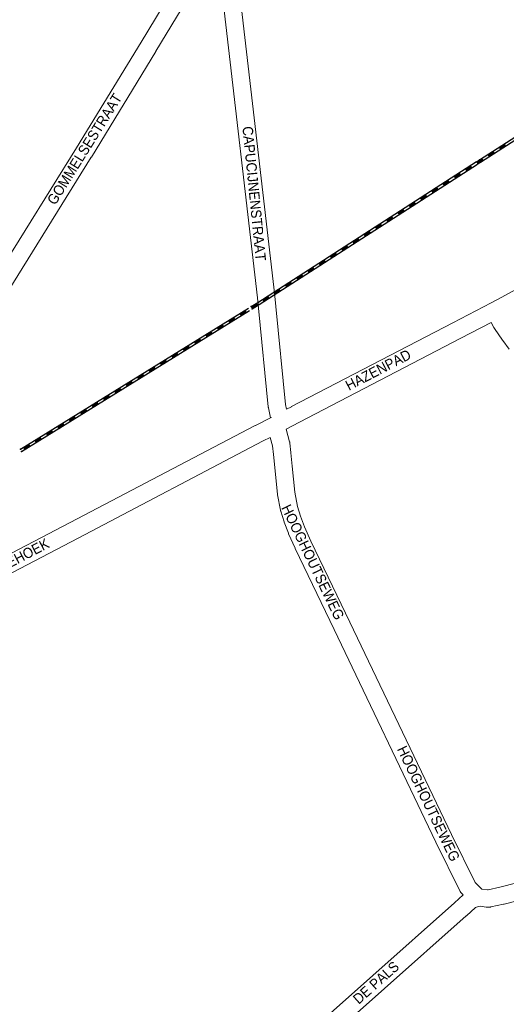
# Model space of a CAD drawing. Header units: metres. Extents: x 123819 to 142731, y 393440 to 405763.
# Tile 340 of 346: x 140474 to 140837, y 402441 to 403177. Entities that reach past the tile are written whole.
import ezdxf
from ezdxf.enums import TextEntityAlignment as Align

# ---------------------------------------------------------------- set-up
doc = ezdxf.new("R2010")
doc.units = ezdxf.units.M
doc.header["$MEASUREMENT"] = 0
for name, color, linetype, lineweight in [('gs-anno-wegen algemeen tekst', 7, 'Continuous', 0), ('gs-knt-spoorlijn', 7, 'Continuous', 30), ('gs-knt-wegen algemeen', 7, 'Continuous', 0)]:
    doc.layers.add(name, color=color, linetype=linetype, lineweight=lineweight)
doc.styles.add('Style-Arial', font='arial.ttf')

msp = doc.modelspace()

# ---------------------------------------------------------------- linework, layer by layer
at = {"layer": 'gs-knt-spoorlijn', "color": 7, "linetype": 'Continuous'}
for p, q in [((140816.94, 403071.95), (140985.09, 403180.22)), ((140817.69, 403070.05), (140985.85, 403178.33)), ((140831.62, 403081.15), (140835.82, 403083.85)), ((140831.73, 403080.98), (140835.93, 403083.69)), ((140831.83, 403080.81), (140836.04, 403083.52)), ((140831.94, 403080.64), (140836.15, 403083.35)), ((140832.05, 403080.47), (140836.25, 403083.18)), ((140832.16, 403080.31), (140836.36, 403083.01)), ((140832.27, 403080.14), (140836.47, 403082.84)), ((140832.37, 403079.97), (140836.58, 403082.68)), ((140832.48, 403079.8), (140836.69, 403082.51)), ((140814.8, 403070.32), (140819.01, 403073.03)), ((140814.91, 403070.15), (140819.11, 403072.86)), ((140815.02, 403069.98), (140819.22, 403072.69)), ((140815.13, 403069.82), (140819.33, 403072.52)), ((140815.23, 403069.65), (140819.44, 403072.35)), ((140815.34, 403069.48), (140819.55, 403072.19)), ((140823.21, 403075.73), (140827.41, 403078.44)), ((140823.32, 403075.57), (140827.52, 403078.27)), ((140823.43, 403075.4), (140827.63, 403078.1)), ((140823.53, 403075.23), (140827.74, 403077.94)), ((140823.64, 403075.06), (140827.85, 403077.77)), ((140823.75, 403074.89), (140827.95, 403077.6)), ((140823.86, 403074.72), (140828.06, 403077.43)), ((140823.97, 403074.56), (140828.17, 403077.26)), ((140824.08, 403074.39), (140828.28, 403077.1)), ((140806.39, 403064.91), (140810.6, 403067.61)), ((140806.5, 403064.74), (140810.71, 403067.44)), ((140806.61, 403064.57), (140810.81, 403067.28)), ((140806.72, 403064.4), (140810.92, 403067.11)), ((140806.83, 403064.23), (140811.03, 403066.94)), ((140806.93, 403064.07), (140811.14, 403066.77)), ((140807.04, 403063.9), (140811.25, 403066.6)), ((140807.15, 403063.73), (140811.35, 403066.44)), ((140807.26, 403063.56), (140811.46, 403066.27)), ((140815.45, 403069.31), (140819.65, 403072.02)), ((140815.56, 403069.14), (140819.76, 403071.85)), ((140815.67, 403068.97), (140819.87, 403071.68)), ((140797.99, 403059.49), (140802.19, 403062.2)), ((140798.09, 403059.32), (140802.3, 403062.03)), ((140798.2, 403059.16), (140802.41, 403061.86)), ((140798.31, 403058.99), (140802.51, 403061.7)), ((140798.42, 403058.82), (140802.62, 403061.53)), ((140798.53, 403058.65), (140802.73, 403061.36)), ((140798.63, 403058.48), (140802.84, 403061.19)), ((140798.74, 403058.32), (140802.95, 403061.02)), ((140798.85, 403058.15), (140803.06, 403060.85)), ((140781.17, 403048.67), (140785.37, 403051.37)), ((140781.28, 403048.5), (140785.48, 403051.2)), ((140781.39, 403048.33), (140785.59, 403051.04)), ((140781.49, 403048.16), (140785.7, 403050.87)), ((140781.6, 403047.99), (140785.81, 403050.7)), ((140781.71, 403047.82), (140785.91, 403050.53)), ((140781.82, 403047.66), (140786.02, 403050.36)), ((140781.93, 403047.49), (140786.13, 403050.2)), ((140782.04, 403047.32), (140786.24, 403050.03)), ((140789.58, 403054.08), (140793.78, 403056.79)), ((140789.69, 403053.91), (140793.89, 403056.62)), ((140789.79, 403053.74), (140794, 403056.45)), ((140789.9, 403053.57), (140794.11, 403056.28)), ((140790.01, 403053.41), (140794.21, 403056.11)), ((140790.12, 403053.24), (140794.32, 403055.95)), ((140790.23, 403053.07), (140794.43, 403055.78)), ((140790.34, 403052.9), (140794.54, 403055.61)), ((140790.44, 403052.73), (140794.65, 403055.44)), ((140772.76, 403043.25), (140776.97, 403045.96)), ((140772.87, 403043.08), (140777.07, 403045.79)), ((140772.98, 403042.92), (140777.18, 403045.62)), ((140773.09, 403042.75), (140777.29, 403045.45)), ((140773.19, 403042.58), (140777.4, 403045.29)), ((140773.3, 403042.41), (140777.51, 403045.12)), ((140773.41, 403042.24), (140777.62, 403044.95)), ((140773.52, 403042.07), (140777.72, 403044.78)), ((140773.63, 403041.91), (140777.83, 403044.61)), ((140764.35, 403037.84), (140768.56, 403040.55)), ((140764.46, 403037.67), (140768.67, 403040.38)), ((140764.57, 403037.5), (140768.77, 403040.21)), ((140764.68, 403037.33), (140768.88, 403040.04)), ((140764.79, 403037.17), (140768.99, 403039.87)), ((140764.89, 403037), (140769.1, 403039.7)), ((140765, 403036.83), (140769.21, 403039.54)), ((140765.11, 403036.66), (140769.32, 403039.37)), ((140765.22, 403036.49), (140769.42, 403039.2)), ((140747.54, 403027.01), (140751.74, 403029.72)), ((140747.65, 403026.84), (140751.85, 403029.55)), ((140747.75, 403026.67), (140751.96, 403029.38)), ((140747.86, 403026.51), (140752.07, 403029.21)), ((140747.97, 403026.34), (140752.17, 403029.05)), ((140748.08, 403026.17), (140752.28, 403028.88)), ((140748.19, 403026), (140752.39, 403028.71)), ((140748.3, 403025.83), (140752.5, 403028.54)), ((140748.4, 403025.67), (140752.61, 403028.37)), ((140755.95, 403032.42), (140760.15, 403035.13)), ((140756.05, 403032.26), (140760.26, 403034.96)), ((140756.16, 403032.09), (140760.37, 403034.8)), ((140756.27, 403031.92), (140760.47, 403034.63)), ((140756.38, 403031.75), (140760.58, 403034.46)), ((140756.49, 403031.58), (140760.69, 403034.29)), ((140756.6, 403031.42), (140760.8, 403034.12)), ((140756.7, 403031.25), (140760.91, 403033.95)), ((140756.81, 403031.08), (140761.02, 403033.79)), ((140739.13, 403021.6), (140743.33, 403024.3)), ((140739.24, 403021.43), (140743.44, 403024.14)), ((140739.35, 403021.26), (140743.55, 403023.97)), ((140739.45, 403021.09), (140743.66, 403023.8)), ((140739.56, 403020.92), (140743.77, 403023.63)), ((140739.67, 403020.76), (140743.88, 403023.46)), ((140739.78, 403020.59), (140743.98, 403023.3)), ((140739.89, 403020.42), (140744.09, 403023.13)), ((140740, 403020.25), (140744.2, 403022.96)), ((140722.31, 403010.77), (140726.52, 403013.48)), ((140722.42, 403010.6), (140726.63, 403013.31)), ((140730.72, 403016.18), (140734.93, 403018.89)), ((140730.83, 403016.02), (140735.03, 403018.72)), ((140730.94, 403015.85), (140735.14, 403018.55)), ((140731.05, 403015.68), (140735.25, 403018.39)), ((140731.15, 403015.51), (140735.36, 403018.22)), ((140731.26, 403015.34), (140735.47, 403018.05)), ((140731.37, 403015.18), (140735.58, 403017.88)), ((140731.48, 403015.01), (140735.68, 403017.71)), ((140731.59, 403014.84), (140735.79, 403017.55)), ((140713.91, 403005.36), (140718.11, 403008.06)), ((140714.01, 403005.19), (140718.22, 403007.9)), ((140714.12, 403005.02), (140718.33, 403007.73)), ((140714.23, 403004.85), (140718.43, 403007.56)), ((140714.34, 403004.68), (140718.54, 403007.39)), ((140714.45, 403004.52), (140718.65, 403007.22)), ((140714.56, 403004.35), (140718.76, 403007.05)), ((140714.66, 403004.18), (140718.87, 403006.89)), ((140714.77, 403004.01), (140718.98, 403006.72)), ((140722.53, 403010.43), (140726.73, 403013.14)), ((140722.64, 403010.27), (140726.84, 403012.97)), ((140722.75, 403010.1), (140726.95, 403012.8)), ((140722.86, 403009.93), (140727.06, 403012.64)), ((140722.96, 403009.76), (140727.17, 403012.47)), ((140723.07, 403009.59), (140727.28, 403012.3)), ((140723.18, 403009.43), (140727.38, 403012.13)), ((140705.5, 402999.94), (140709.7, 403002.65)), ((140705.61, 402999.78), (140709.81, 403002.48)), ((140705.71, 402999.61), (140709.92, 403002.31)), ((140705.82, 402999.44), (140710.03, 403002.15)), ((140705.93, 402999.27), (140710.14, 403001.98)), ((140706.04, 402999.1), (140710.24, 403001.81)), ((140706.15, 402998.93), (140710.35, 403001.64)), ((140706.26, 402998.77), (140710.46, 403001.47)), ((140706.36, 402998.6), (140710.57, 403001.3)), ((140688.68, 402989.12), (140692.89, 402991.82)), ((140688.79, 402988.95), (140692.99, 402991.65)), ((140688.9, 402988.78), (140693.1, 402991.49)), ((140689.01, 402988.61), (140693.21, 402991.32)), ((140689.12, 402988.44), (140693.32, 402991.15)), ((140697.09, 402994.53), (140701.29, 402997.24)), ((140697.2, 402994.36), (140701.4, 402997.07)), ((140697.31, 402994.19), (140701.51, 402996.9)), ((140697.42, 402994.03), (140701.62, 402996.73)), ((140697.52, 402993.86), (140701.73, 402996.56)), ((140697.63, 402993.69), (140701.84, 402996.4)), ((140697.74, 402993.52), (140701.94, 402996.23)), ((140697.85, 402993.35), (140702.05, 402996.06)), ((140697.96, 402993.18), (140702.16, 402995.89)), ((140680.27, 402983.7), (140684.48, 402986.41)), ((140680.38, 402983.53), (140684.59, 402986.24)), ((140680.49, 402983.37), (140684.69, 402986.07)), ((140680.6, 402983.2), (140684.8, 402985.9)), ((140680.71, 402983.03), (140684.91, 402985.74)), ((140680.82, 402982.86), (140685.02, 402985.57)), ((140680.92, 402982.69), (140685.13, 402985.4)), ((140681.03, 402982.53), (140685.24, 402985.23)), ((140681.14, 402982.36), (140685.34, 402985.06)), ((140689.22, 402988.28), (140693.43, 402990.98)), ((140689.33, 402988.11), (140693.54, 402990.81)), ((140689.44, 402987.94), (140693.64, 402990.65)), ((140689.55, 402987.77), (140693.75, 402990.48)), ((140671.87, 402978.29), (140676.07, 402981)), ((140671.97, 402978.12), (140676.18, 402980.83)), ((140672.08, 402977.95), (140676.29, 402980.66)), ((140672.19, 402977.78), (140676.4, 402980.49)), ((140672.3, 402977.62), (140676.5, 402980.32)), ((140672.41, 402977.45), (140676.61, 402980.15)), ((140672.52, 402977.28), (140676.72, 402979.99)), ((140672.62, 402977.11), (140676.83, 402979.82)), ((140672.73, 402976.94), (140676.94, 402979.65)), ((140655.05, 402967.46), (140659.25, 402970.17)), ((140655.16, 402967.29), (140659.36, 402970)), ((140655.27, 402967.13), (140659.47, 402969.83)), ((140655.38, 402966.96), (140659.58, 402969.66)), ((140655.48, 402966.79), (140659.69, 402969.5)), ((140655.59, 402966.62), (140659.8, 402969.33)), ((140655.7, 402966.45), (140659.9, 402969.16)), ((140663.46, 402972.88), (140667.66, 402975.58)), ((140663.57, 402972.71), (140667.77, 402975.41)), ((140663.68, 402972.54), (140667.88, 402975.25)), ((140663.78, 402972.37), (140667.99, 402975.08)), ((140663.89, 402972.2), (140668.1, 402974.91)), ((140664, 402972.03), (140668.2, 402974.74)), ((140664.11, 402971.87), (140668.31, 402974.57)), ((140664.22, 402971.7), (140668.42, 402974.41)), ((140664.32, 402971.53), (140668.53, 402974.24)), ((140646.6, 402962.14), (140650.85, 402964.78)), ((140646.71, 402961.97), (140650.96, 402964.61)), ((140646.81, 402961.8), (140651.06, 402964.44)), ((140646.92, 402961.63), (140651.17, 402964.26)), ((140647.02, 402961.46), (140651.27, 402964.09)), ((140647.13, 402961.29), (140651.38, 402963.92)), ((140647.23, 402961.12), (140651.48, 402963.75)), ((140647.34, 402960.95), (140651.59, 402963.58)), ((140647.44, 402960.78), (140651.69, 402963.41)), ((140655.81, 402966.28), (140660.01, 402968.99)), ((140655.92, 402966.12), (140660.12, 402968.82)), ((140474.49, 402855.75), (140644.5, 402961.09)), ((140475.24, 402853.86), (140645.25, 402959.2)), ((140638.1, 402956.87), (140642.35, 402959.51)), ((140638.2, 402956.7), (140642.45, 402959.34)), ((140638.31, 402956.53), (140642.56, 402959.17)), ((140638.42, 402956.36), (140642.67, 402959)), ((140638.52, 402956.19), (140642.77, 402958.83)), ((140638.63, 402956.02), (140642.88, 402958.66)), ((140638.73, 402955.85), (140642.98, 402958.49)), ((140638.84, 402955.68), (140643.09, 402958.32)), ((140638.94, 402955.51), (140643.19, 402958.15)), ((140621.1, 402946.34), (140625.35, 402948.97)), ((140621.2, 402946.17), (140625.45, 402948.8)), ((140621.31, 402946), (140625.56, 402948.63)), ((140621.41, 402945.83), (140625.66, 402948.46)), ((140621.52, 402945.66), (140625.77, 402948.29)), ((140621.62, 402945.49), (140625.88, 402948.12)), ((140621.73, 402945.32), (140625.98, 402947.95)), ((140621.84, 402945.15), (140626.09, 402947.78)), ((140621.94, 402944.98), (140626.19, 402947.61)), ((140629.6, 402951.61), (140633.85, 402954.24)), ((140629.7, 402951.44), (140633.95, 402954.07)), ((140629.81, 402951.27), (140634.06, 402953.9)), ((140629.91, 402951.1), (140634.17, 402953.73)), ((140630.02, 402950.93), (140634.27, 402953.56)), ((140630.13, 402950.76), (140634.38, 402953.39)), ((140630.23, 402950.59), (140634.48, 402953.22)), ((140630.34, 402950.42), (140634.59, 402953.05)), ((140630.44, 402950.25), (140634.69, 402952.88)), ((140612.6, 402941.07), (140616.85, 402943.71)), ((140612.7, 402940.9), (140616.95, 402943.54)), ((140612.81, 402940.73), (140617.06, 402943.37)), ((140612.91, 402940.56), (140617.16, 402943.2)), ((140613.02, 402940.39), (140617.27, 402943.03)), ((140613.12, 402940.22), (140617.37, 402942.86)), ((140613.23, 402940.05), (140617.48, 402942.69)), ((140613.33, 402939.88), (140617.59, 402942.52)), ((140613.44, 402939.71), (140617.69, 402942.35)), ((140595.6, 402930.54), (140599.85, 402933.17)), ((140595.7, 402930.37), (140599.95, 402933)), ((140595.81, 402930.2), (140600.06, 402932.83)), ((140595.91, 402930.03), (140600.16, 402932.66)), ((140596.02, 402929.86), (140600.27, 402932.49)), ((140596.12, 402929.69), (140600.37, 402932.32)), ((140604.1, 402935.81), (140608.35, 402938.44)), ((140604.2, 402935.64), (140608.45, 402938.27)), ((140604.31, 402935.47), (140608.56, 402938.1)), ((140604.41, 402935.3), (140608.66, 402937.93)), ((140604.52, 402935.13), (140608.77, 402937.76)), ((140604.62, 402934.96), (140608.87, 402937.59)), ((140604.73, 402934.79), (140608.98, 402937.42)), ((140604.83, 402934.62), (140609.08, 402937.25)), ((140604.94, 402934.45), (140609.19, 402937.08)), ((140587.1, 402925.27), (140591.35, 402927.91)), ((140587.2, 402925.1), (140591.45, 402927.74)), ((140587.31, 402924.93), (140591.56, 402927.57)), ((140587.41, 402924.76), (140591.66, 402927.4)), ((140587.52, 402924.59), (140591.77, 402927.23)), ((140587.62, 402924.42), (140591.87, 402927.06)), ((140587.73, 402924.25), (140591.98, 402926.89)), ((140587.83, 402924.08), (140592.08, 402926.72)), ((140587.94, 402923.91), (140592.19, 402926.55)), ((140596.23, 402929.52), (140600.48, 402932.15)), ((140596.33, 402929.35), (140600.58, 402931.98)), ((140596.44, 402929.18), (140600.69, 402931.81)), ((140578.6, 402920.01), (140582.85, 402922.64)), ((140578.7, 402919.84), (140582.95, 402922.47)), ((140578.81, 402919.67), (140583.06, 402922.3)), ((140578.91, 402919.5), (140583.16, 402922.13)), ((140579.02, 402919.33), (140583.27, 402921.96)), ((140579.12, 402919.16), (140583.37, 402921.79)), ((140579.23, 402918.99), (140583.48, 402921.62)), ((140579.33, 402918.82), (140583.58, 402921.45)), ((140579.44, 402918.65), (140583.69, 402921.28)), ((140561.59, 402909.47), (140565.84, 402912.11)), ((140561.7, 402909.3), (140565.95, 402911.94)), ((140561.8, 402909.13), (140566.06, 402911.77)), ((140561.91, 402908.96), (140566.16, 402911.6)), ((140562.02, 402908.79), (140566.27, 402911.43)), ((140562.12, 402908.62), (140566.37, 402911.26)), ((140562.23, 402908.45), (140566.48, 402911.09)), ((140562.33, 402908.28), (140566.58, 402910.92)), ((140562.44, 402908.11), (140566.69, 402910.75)), ((140570.09, 402914.74), (140574.35, 402917.37)), ((140570.2, 402914.57), (140574.45, 402917.2)), ((140570.31, 402914.4), (140574.56, 402917.03)), ((140570.41, 402914.23), (140574.66, 402916.86)), ((140570.52, 402914.06), (140574.77, 402916.69)), ((140570.62, 402913.89), (140574.87, 402916.52)), ((140570.73, 402913.72), (140574.98, 402916.35)), ((140570.83, 402913.55), (140575.08, 402916.18)), ((140570.94, 402913.38), (140575.19, 402916.01)), ((140553.09, 402904.21), (140557.34, 402906.84)), ((140553.2, 402904.04), (140557.45, 402906.67)), ((140553.3, 402903.87), (140557.55, 402906.5)), ((140553.41, 402903.7), (140557.66, 402906.33)), ((140553.52, 402903.53), (140557.77, 402906.16)), ((140553.62, 402903.36), (140557.87, 402905.99)), ((140553.73, 402903.19), (140557.98, 402905.82)), ((140553.83, 402903.02), (140558.08, 402905.65)), ((140553.94, 402902.85), (140558.19, 402905.48)), ((140536.09, 402893.67), (140540.34, 402896.31)), ((140536.2, 402893.5), (140540.45, 402896.14)), ((140536.3, 402893.33), (140540.55, 402895.97)), ((140536.41, 402893.16), (140540.66, 402895.8)), ((140536.51, 402892.99), (140540.76, 402895.63)), ((140544.59, 402898.94), (140548.84, 402901.57)), ((140544.7, 402898.77), (140548.95, 402901.4)), ((140544.8, 402898.6), (140549.05, 402901.23)), ((140544.91, 402898.43), (140549.16, 402901.06)), ((140545.01, 402898.26), (140549.26, 402900.89)), ((140545.12, 402898.09), (140549.37, 402900.72)), ((140545.23, 402897.92), (140549.48, 402900.55)), ((140545.33, 402897.75), (140549.58, 402900.38)), ((140545.44, 402897.58), (140549.69, 402900.21)), ((140527.59, 402888.4), (140531.84, 402891.04)), ((140527.7, 402888.23), (140531.95, 402890.87)), ((140527.8, 402888.06), (140532.05, 402890.7)), ((140527.91, 402887.89), (140532.16, 402890.53)), ((140528.01, 402887.72), (140532.26, 402890.36)), ((140528.12, 402887.55), (140532.37, 402890.19)), ((140528.22, 402887.38), (140532.47, 402890.02)), ((140528.33, 402887.21), (140532.58, 402889.85)), ((140528.43, 402887.04), (140532.68, 402889.68)), ((140536.62, 402892.82), (140540.87, 402895.46)), ((140536.72, 402892.65), (140540.97, 402895.29)), ((140536.83, 402892.48), (140541.08, 402895.12)), ((140536.94, 402892.31), (140541.19, 402894.95)), ((140519.09, 402883.14), (140523.34, 402885.77)), ((140519.2, 402882.97), (140523.45, 402885.6)), ((140519.3, 402882.8), (140523.55, 402885.43)), ((140519.41, 402882.63), (140523.66, 402885.26)), ((140519.51, 402882.46), (140523.76, 402885.09)), ((140519.62, 402882.29), (140523.87, 402884.92)), ((140519.72, 402882.12), (140523.97, 402884.75)), ((140519.83, 402881.95), (140524.08, 402884.58)), ((140519.93, 402881.78), (140524.18, 402884.41)), ((140502.09, 402872.6), (140506.34, 402875.24)), ((140502.2, 402872.43), (140506.45, 402875.07)), ((140502.3, 402872.26), (140506.55, 402874.9)), ((140502.41, 402872.09), (140506.66, 402874.73)), ((140502.51, 402871.92), (140506.76, 402874.56)), ((140502.62, 402871.75), (140506.87, 402874.39)), ((140502.72, 402871.58), (140506.97, 402874.22)), ((140502.83, 402871.41), (140507.08, 402874.05)), ((140502.93, 402871.24), (140507.18, 402873.88)), ((140510.59, 402877.87), (140514.84, 402880.5)), ((140510.7, 402877.7), (140514.95, 402880.33)), ((140510.8, 402877.53), (140515.05, 402880.16)), ((140510.91, 402877.36), (140515.16, 402879.99)), ((140511.01, 402877.19), (140515.26, 402879.82)), ((140511.12, 402877.02), (140515.37, 402879.65)), ((140511.22, 402876.85), (140515.47, 402879.48)), ((140511.33, 402876.68), (140515.58, 402879.31)), ((140511.43, 402876.51), (140515.68, 402879.14)), ((140493.59, 402867.34), (140497.84, 402869.97)), ((140493.7, 402867.17), (140497.95, 402869.8)), ((140493.8, 402867), (140498.05, 402869.63)), ((140493.91, 402866.83), (140498.16, 402869.46)), ((140494.01, 402866.66), (140498.26, 402869.29)), ((140494.12, 402866.49), (140498.37, 402869.12)), ((140494.22, 402866.32), (140498.47, 402868.95)), ((140494.33, 402866.15), (140498.58, 402868.78)), ((140494.43, 402865.98), (140498.68, 402868.61)), ((140476.59, 402856.8), (140480.84, 402859.44)), ((140476.69, 402856.63), (140480.94, 402859.27)), ((140476.8, 402856.46), (140481.05, 402859.1)), ((140476.9, 402856.29), (140481.15, 402858.93)), ((140477.01, 402856.12), (140481.26, 402858.76)), ((140485.09, 402862.07), (140489.34, 402864.7)), ((140485.19, 402861.9), (140489.44, 402864.53)), ((140485.3, 402861.73), (140489.55, 402864.36)), ((140485.41, 402861.56), (140489.66, 402864.19)), ((140485.51, 402861.39), (140489.76, 402864.02)), ((140485.62, 402861.22), (140489.87, 402863.85)), ((140485.72, 402861.05), (140489.97, 402863.68)), ((140485.83, 402860.88), (140490.08, 402863.51)), ((140485.93, 402860.71), (140490.18, 402863.34)), ((140477.12, 402855.95), (140481.37, 402858.59)), ((140477.22, 402855.78), (140481.47, 402858.42)), ((140477.33, 402855.61), (140481.58, 402858.25)), ((140477.43, 402855.44), (140481.68, 402858.08))]:
    msp.add_line(p, q, dxfattribs=at)
at = {"layer": 'gs-knt-spoorlijn', "color": 7, "linetype": 'Continuous', "flags": 128}
for points in [[(140646.62, 402962.4), (140651.47, 402965.41), (140814.83, 403070.59)], [(140647.38, 402960.52), (140652.54, 402963.72), (140815.59, 403068.7)]]:
    msp.add_lwpolyline(points, dxfattribs=at)
at = {"layer": 'gs-knt-spoorlijn', "color": 7, "linetype": 'Continuous'}
for p in [(140816.94, 403071.95), (140817.69, 403070.05), (140646.62, 402962.4), (140647.38, 402960.52), (140474.49, 402855.75), (140475.24, 402853.86)]:
    msp.add_point(p, dxfattribs=at)
at = {"layer": 'gs-knt-wegen algemeen', "color": 7, "linetype": 'Continuous', "flags": 128}
for points in [[(140621.9, 403223.1), (140619.74, 403222.26), (140617.06, 403220.46), (140616.01, 403219.43), (140614.09, 403216.72), (140575.55, 403152.93), (140575.53, 403152.91), (140527.3, 403073.9), (140527.27, 403073.85), (140450.29, 402950.19), (140450.13, 402949.95), (140449.96, 402949.72), (140449.79, 402949.49), (140445.29, 402944.02), (140445.09, 402943.79), (140444.88, 402943.57), (140444.65, 402943.36), (140444.42, 402943.16), (140441.91, 402941.07), (140441.8, 402940.97), (140421.07, 402924.51)], [(140439.46, 402957.43), (140516.2, 403080.71), (140564.41, 403159.68), (140603.07, 403223.66)], [(140635.08, 403222.55), (140635.61, 403218.04), (140635.62, 403217.99), (140638.57, 403191.43), (140664.34, 402970.27), (140664.36, 402970.06), (140665.02, 402962.27), (140672.3, 402889.06), (140673.06, 402885.51)], [(140673.06, 402885.51), (140676.69, 402887.46), (140676.75, 402887.49), (140797.09, 402950.18), (140797.11, 402950.19), (140825.68, 402964.94), (140833.69, 402969.22), (140884.69, 402997.16)], [(140825.85, 402950.37), (140803.1, 402938.63), (140682.8, 402875.96), (140672.68, 402870.54)], [(140839.06, 402930.51), (140834.39, 402936.91), (140834.3, 402937.04), (140828.24, 402945.77), (140828.07, 402946.02), (140827.92, 402946.28), (140827.78, 402946.55), (140825.85, 402950.37)], [(140276.29, 402689.83), (140297.58, 402697.07), (140328.69, 402707.84), (140345.99, 402714.98), (140376.55, 402730.22), (140413.7, 402749.75), (140413.71, 402749.76), (140511.42, 402800.85), (140649.64, 402873.41), (140649.76, 402873.46), (140661.01, 402879.09), (140661.71, 402879.44)], [(140672.68, 402870.54), (140675.3, 402861.13), (140675.37, 402860.88), (140675.42, 402860.63), (140675.47, 402860.38), (140675.5, 402860.13), (140676.31, 402853.19), (140676.32, 402853.02), (140677.22, 402843.11), (140679.21, 402823.71), (140681.15, 402812.88), (140683.47, 402805.64), (140686.48, 402797.63), (140691.24, 402787.04), (140720.27, 402726.57), (140720.27, 402726.57), (140796.17, 402567.85), (140813.91, 402531.95), (140818.7, 402526.93), (140822.94, 402526.58), (140823.49, 402526.58), (140832.29, 402528.4), (140905.48, 402547.22)], [(140660.86, 402864.46), (140655.64, 402861.85), (140517.46, 402789.32), (140517.45, 402789.32), (140419.75, 402738.22), (140382.55, 402718.66), (140382.42, 402718.6), (140351.59, 402703.23), (140351.38, 402703.13), (140351.17, 402703.03), (140333.49, 402695.74), (140333.31, 402695.67), (140333.13, 402695.6), (140301.82, 402684.76), (140301.79, 402684.75), (140301.79, 402684.75), (140301.78, 402684.75), (140278.26, 402676.75)], [(140804.79, 402522.65), (140803.81, 402523.68), (140803.61, 402523.89), (140803.43, 402524.1), (140803.26, 402524.33), (140803.1, 402524.56), (140802.95, 402524.79), (140802.81, 402525.04), (140802.68, 402525.29), (140784.48, 402562.12), (140784.44, 402562.19), (140708.53, 402720.94), (140679.47, 402781.48), (140679.4, 402781.63), (140674.52, 402792.48), (140674.44, 402792.66), (140674.36, 402792.85), (140671.22, 402801.21), (140671.16, 402801.36), (140671.11, 402801.52), (140668.62, 402809.33), (140668.54, 402809.6), (140668.47, 402809.88), (140668.41, 402810.16), (140666.35, 402821.66), (140666.31, 402821.9), (140666.29, 402822.14), (140664.26, 402841.82), (140664.25, 402841.9), (140663.36, 402851.77), (140662.63, 402858.12), (140660.86, 402864.46)], [(140908.73, 402534.61), (140835.38, 402515.75), (140835.07, 402515.68), (140825.47, 402513.7), (140825.21, 402513.65), (140824.95, 402513.61), (140824.68, 402513.58), (140824.42, 402513.57), (140824.16, 402513.56), (140822.67, 402513.56), (140822.4, 402513.57), (140822.13, 402513.58), (140817.48, 402514.39)], [(140442.12, 402197.53), (140446.23, 402201.45), (140446.37, 402201.59), (140615.45, 402353.92), (140615.48, 402353.95), (140798.48, 402516.78), (140804.79, 402522.65)], [(140817.48, 402514.39), (140816.34, 402514.07), (140813.94, 402513.38), (140807.29, 402507.2), (140807.19, 402507.1), (140624.15, 402344.24), (140455.16, 402191.98), (140450.75, 402187.76)], [(140817.48, 402514.39), (140817.48, 402514.39)], [(140817.48, 402514.39), (140817.48, 402514.39)]]:
    msp.add_lwpolyline(points, dxfattribs=at)
msp.add_lwpolyline([(140661.71, 402879.44), (140661.12, 402879.18), (140661.12, 402879.18, -0.471494), (140661.1, 402879.19), (140661.1, 402879.19), (140659.5, 402886.69), (140659.45, 402886.93), (140659.41, 402887.17), (140659.38, 402887.41), (140652.06, 402961.03), (140652.05, 402961.12), (140651.4, 402968.86), (140625.63, 403189.94), (140625.63, 403189.97), (140622.68, 403216.53), (140621.9, 403223.1)], format="xyb", dxfattribs=at)

# ---------------------------------------------------------------- texts
at = {"layer": 'gs-anno-wegen algemeen tekst', "color": 7, "style": 'Style-Arial', "width": 0.909091}
for s, rotation, p in [('GOMMELSESTRAAT', 58.09681, (140522.2, 403079.92)), ('CAPUCIJNENSTRAAT', 275.68177, (140648.88, 403046.64)), ('HAZENPAD', 27.51552, (140741.4, 402914.95)), ('HOOGHOUTSEWEG', 295.64473, (140692.68, 402771.31)), ('BRABANTSEHOEK', 27.60394, (140456.47, 402765.9)), ('HOOGHOUTSEWEG', 295.55679, (140779.03, 402590.91)), ('DE PALS', 41.66152, (140739.78, 402457.18))]:
    msp.add_text(s, height=7.7, rotation=rotation, dxfattribs=at).set_placement(p, align=Align.MIDDLE_CENTER)

doc.saveas('drawing.dxf')
